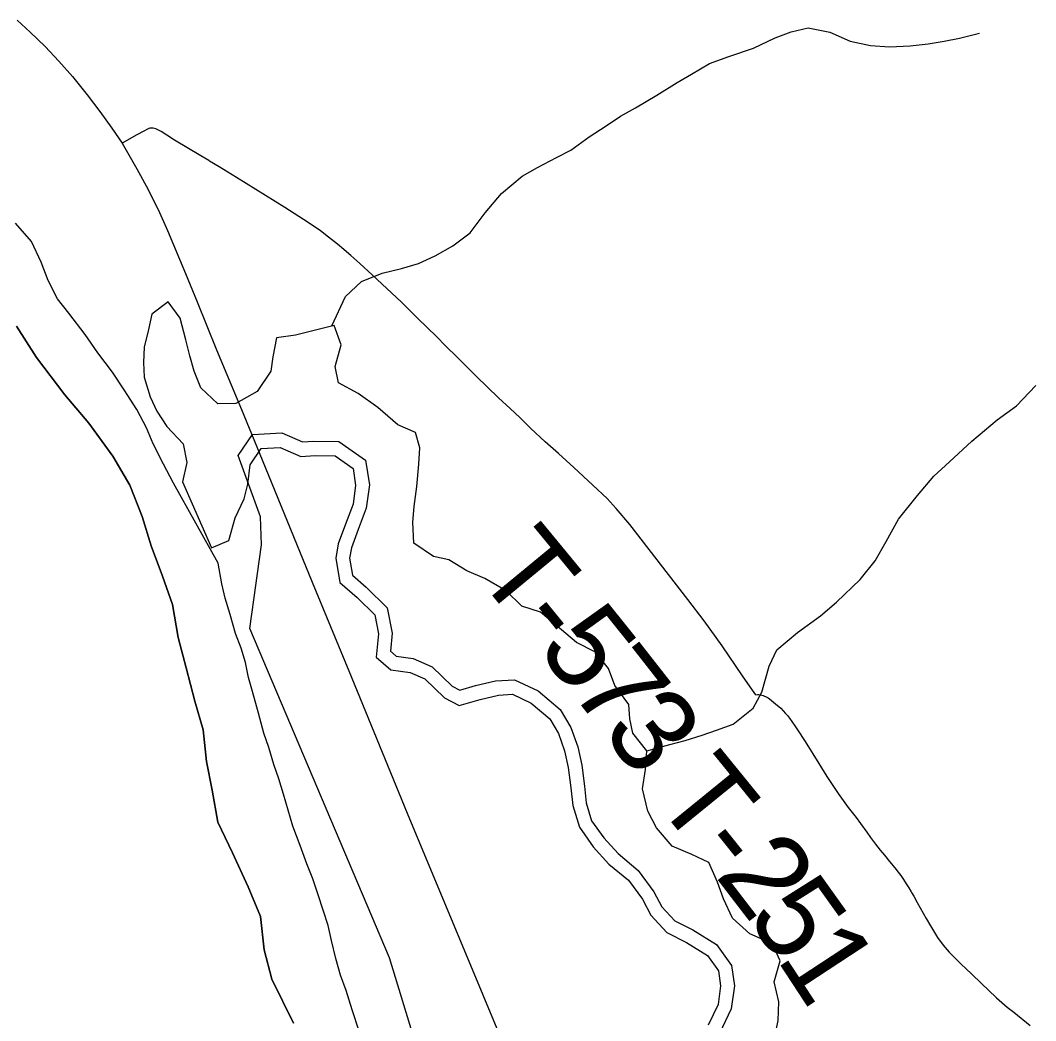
# Model space of a CAD drawing. Extents: x 1451455 to 1749751, y 218250 to 574981.
# Drawn here: x 1601646 to 1605226, y 254255 to 257781 of the extents above; entities that cross this region are included whole.
import ezdxf

# ---------------------------------------------------------------- set-up
doc = ezdxf.new("R2010")
doc.units = 0
for name, color, linetype in [('GM_X_Corporation', 7, 'Continuous'), ('GM_X_County', 7, 'Continuous'), ('GM_X_Major_River', 7, 'Continuous'), ('GM_X_Minor_River', 7, 'Continuous'), ('GM_X_Township', 7, 'Continuous'), ('GM_X_Township_Road', 7, 'Continuous'), ('GM_X_Township_Road_Text', 7, 'Continuous'), ('GM_X_US_Route', 7, 'Continuous')]:
    doc.layers.add(name, color=color, linetype=linetype)

msp = doc.modelspace()

# ---------------------------------------------------------------- linework, layer by layer
at = {"layer": 'GM_X_Corporation'}
msp.add_lwpolyline([(1603319.5, 253259.6), (1602947.8, 254476.5), (1602455.1, 255637.7), (1602496.5, 255931.7), (1602493.1, 256030.6), (1602414.4, 256247), (1602464.7, 256321.6), (1602568.2, 256326.4), (1602641.3, 256295.4), (1602681.4, 256298.1), (1602769.4, 256296.8), (1602863.4, 256230), (1602877, 256143.1), (1602866.2, 256061.6), (1602837.2, 255986.7), (1602813.8, 255921.7), (1602807.4, 255884.8), (1602817.5, 255825.2), (1602866.3, 255783), (1602939.8, 255709.6), (1602957.2, 255620.8), (1602951.6, 255557.4), (1602971.7, 255539.9), (1603031.6, 255531.9), (1603098.4, 255502.5), (1603168.7, 255434.1), (1603195.7, 255420.2), (1603251.6, 255435.9), (1603321.2, 255452.3), (1603388.8, 255456.7), (1603472.4, 255417.1), (1603549.4, 255352.2), (1603587.6, 255287.8), (1603611.4, 255219.7), (1603625.7, 255156), (1603635, 255081), (1603641.6, 255023), (1603660.7, 254959), (1603703.1, 254899.5), (1603753.8, 254843.5), (1603825, 254784.7), (1603880.2, 254709.5), (1603908, 254655.7), (1603954, 254606.5), (1604017.4, 254574.6), (1604101.4, 254522.9), (1604154, 254449.5), (1604163.9, 254377.8), (1604152.9, 254296.9), (1604111.2, 254209.5)], dxfattribs=at)
at = {"layer": 'GM_X_County'}
msp.add_lwpolyline([(1601632.4, 256703.3), (1601702.9, 256592.3), (1601803.6, 256461), (1601887.4, 256361.1), (1601972.4, 256244.2), (1602033, 256142.2), (1602076.1, 256032.2), (1602108, 255928.2), (1602148.1, 255821.6), (1602183.4, 255721.3), (1602203.2, 255605.9), (1602231.4, 255499), (1602261.4, 255380.5), (1602290.9, 255279.7), (1602302.8, 255168.4), (1602322.9, 255067.6), (1602343.3, 254955), (1602394.3, 254846.5), (1602450, 254726.8), (1602492.8, 254621.6), (1602506.5, 254504.7), (1602533.4, 254401.3), (1602610, 254245.5)], dxfattribs=at)
at = {"layer": 'GM_X_Major_River'}
msp.add_line((1602343.8, 255867), (1602186.9, 256149.3), dxfattribs=at)
for points in [[(1602186.9, 256149.3), (1602151.6, 256215.9), (1602114.4, 256288.4), (1602091, 256344.8), (1602057.7, 256409.3), (1602012.5, 256478), (1601971.1, 256540.6), (1601919.9, 256609.3), (1601874.6, 256674), (1601817.4, 256748.8), (1601777.9, 256799.3), (1601744.6, 256863.9), (1601719.3, 256928.3), (1601686.1, 257000.8), (1601628.8, 257065.6)], [(1602841.5, 254218), (1602816.3, 254292.5), (1602795.1, 254360.8), (1602775.7, 254415.2), (1602758.4, 254473.5), (1602743.1, 254537.8), (1602731.7, 254590), (1602696.9, 254698.6), (1602677.5, 254754.9), (1602656.1, 254807.3), (1602632.8, 254871.7), (1602607.5, 254940.1), (1602590.2, 254996.4), (1602574.8, 255052.7), (1602557.4, 255107), (1602539.9, 255157.3), (1602522.6, 255217.6), (1602505.2, 255267.9), (1602485.9, 255338.3), (1602464.8, 255414.7), (1602451.3, 255464.9), (1602439.9, 255517.2), (1602424.5, 255567.4), (1602405.1, 255619.8), (1602385.8, 255686.1), (1602368.4, 255744.4), (1602357, 255794.7), (1602343.8, 255867)]]:
    msp.add_lwpolyline(points, dxfattribs=at)
at = {"layer": 'GM_X_Minor_River'}
msp.add_line((1602218, 256153.9), (1602320.6, 255921.8), dxfattribs=at)
for points in [[(1602745.2, 256703.6), (1602792.3, 256807.1), (1602849.1, 256860.4), (1602921.7, 256889.5), (1602990, 256906.5), (1603050.3, 256923.7), (1603108.8, 256950.9), (1603171.4, 256986.1), (1603232.1, 257031.3), (1603285.2, 257102.7), (1603342.3, 257170.1), (1603415.3, 257231.2), (1603469.8, 257262.4), (1603536.4, 257297.6), (1603586.8, 257322.9), (1603651.6, 257370.1), (1603712.2, 257409.3), (1603762.8, 257442.7), (1603815.3, 257472), (1603890, 257517), (1603962.7, 257562.1), (1604013.2, 257591.4), (1604075.9, 257628.6), (1604144.3, 257653.7), (1604230.8, 257682.5), (1604307.4, 257719.5), (1604363.8, 257740.7), (1604424.1, 257753.9), (1604499.9, 257738.8), (1604571.6, 257707.6), (1604643.4, 257692.6), (1604711.4, 257687.6), (1604783.5, 257690.5), (1604847.7, 257697.6), (1604903.9, 257706.9), (1604958.1, 257718.1), (1605028.5, 257735.1)], [(1604304.7, 254187), (1604317.8, 254255), (1604320.8, 254321.1), (1604303.8, 254391.5), (1604324.9, 254465.4), (1604297.8, 254525.9), (1604218.3, 254561.1), (1604157, 254616.1), (1604126, 254684.8), (1604104.9, 254743.2), (1604073.9, 254811.8), (1604014.2, 254840.7), (1603944.6, 254869.8), (1603889.5, 254934.8), (1603858.4, 254993.4), (1603839.5, 255071.8), (1603850.6, 255139.8), (1603855.6, 255205.9), (1603806.4, 255268.7), (1603795.2, 255319), (1603791.9, 255369.2), (1603742.9, 255436.1), (1603719.8, 255496.5), (1603674.6, 255553.3), (1603607, 255588.4), (1603531.9, 255651.6), (1603480.5, 255694.5), (1603414.7, 255715.5), (1603359.5, 255770.4), (1603284, 255813.6), (1603220.4, 255840.6), (1603156.9, 255879.6), (1603103, 255890.4), (1603033.6, 255937.5), (1603030.7, 256011.7), (1603035.5, 256067.8), (1603044.6, 256137.8), (1603051.8, 256215.9), (1603054.6, 256274), (1603039.4, 256328.4), (1602977.8, 256355.3), (1602906.6, 256416.5), (1602837.3, 256465.6), (1602767.7, 256502.7), (1602756.6, 256561), (1602777.7, 256636.9), (1602752.7, 256705.4), (1602616.1, 256671.3), (1602549.9, 256662.3), (1602536.8, 256594.3), (1602530.1, 256544.3), (1602481, 256472.8), (1602406.3, 256429.8), (1602342.2, 256428.7), (1602283, 256485.7), (1602259.8, 256544.2), (1602244.6, 256598.5), (1602229.4, 256654.9), (1602210.5, 256731.4), (1602167.3, 256788.1), (1602110.6, 256744.9), (1602097.8, 256690.9), (1602082.9, 256629), (1602080.1, 256574.9), (1602083.3, 256522.7), (1602104.3, 256454.2), (1602127.6, 256403.8), (1602162.8, 256349.1), (1602220, 256288.1), (1602233, 256221.8), (1602218, 256153.9)], [(1603855.6, 255205.9), (1603936, 255228.8), (1603990.2, 255242), (1604050.6, 255261.2), (1604100.9, 255278.5), (1604159.3, 255299.7), (1604230.2, 255356.8), (1604261.1, 255412.5), (1604286.5, 255504.4), (1604313.4, 255562.1), (1604386.4, 255623.2), (1604467.3, 255682.2), (1604524.1, 255729.5), (1604607.4, 255810.4), (1604660.4, 255875.8), (1604699.5, 255943.4), (1604742.7, 256023), (1604810, 256106.2), (1604867.1, 256173.6), (1604921.9, 256224.9), (1605001.1, 256297.9), (1605090.3, 256372.8), (1605159.1, 256421.9), (1605226.2, 256493.2)], [(1602320.6, 255921.8), (1602381, 255947), (1602404.3, 256026.9), (1602435.3, 256094.5), (1602448.1, 256146.5), (1602457.1, 256214.5), (1602496, 256272.1), (1602562.1, 256275.2), (1602635.7, 256244), (1602685.9, 256247.3), (1602755.9, 256246.3), (1602819.3, 256201.3), (1602828.4, 256143), (1602819.4, 256074.9), (1602792.4, 256005.2), (1602767.3, 255935.4), (1602758.5, 255885.4), (1602773.3, 255798.9), (1602834.5, 255745.9), (1602895.7, 255684.9), (1602908.7, 255618.6), (1602901.5, 255536.5), (1602952.9, 255491.6), (1603020.8, 255482.6), (1603072.5, 255459.8), (1603141.6, 255392.7), (1603193.2, 255365.9), (1603267.6, 255386.8), (1603331.9, 255401.9), (1603382, 255405.2), (1603447.6, 255374.2), (1603512.9, 255319.1), (1603544.1, 255266.5), (1603565.2, 255206.1), (1603578.4, 255147.8), (1603587.3, 255075.5), (1603594.4, 255013.2), (1603617.3, 254936.7), (1603666.3, 254867.8), (1603721.4, 254806.9), (1603790.6, 254749.8), (1603839.7, 254682.9), (1603868.9, 254626.3), (1603926, 254565.4), (1603995.6, 254530.3), (1604069, 254485.1), (1604108.2, 254430.4), (1604115.4, 254378.2), (1604106.4, 254312.2), (1604071.3, 254238.5)]]:
    msp.add_lwpolyline(points, dxfattribs=at)
at = {"layer": 'GM_X_Township'}
msp.add_lwpolyline([(1602610, 254245.5), (1602533.4, 254401.3), (1602506.5, 254504.7), (1602492.8, 254621.6), (1602450, 254726.8), (1602394.3, 254846.5), (1602343.3, 254955), (1602322.9, 255067.6), (1602302.8, 255168.4), (1602290.9, 255279.7), (1602261.4, 255380.5), (1602231.4, 255499), (1602203.2, 255605.9), (1602183.4, 255721.3), (1602148.1, 255821.6), (1602108, 255928.2), (1602076.1, 256032.2), (1602033, 256142.2), (1601972.4, 256244.2), (1601887.4, 256361.1), (1601803.6, 256461), (1601702.9, 256592.3), (1601632.4, 256703.3)], dxfattribs=at)
at = {"layer": 'GM_X_Township_Road'}
for points in [[(1602313.4, 257284.7), (1602310.6, 257286.3), (1602282.4, 257302.7), (1602190.2, 257358.5), (1602162.5, 257376.2), (1602143.1, 257388.6), (1602128.5, 257396.2), (1602123.8, 257398), (1602119.3, 257399.6), (1602114.7, 257400.7), (1602109.9, 257401.1), (1602106.9, 257400.9), (1602103.5, 257400.5), (1602098.9, 257399.1), (1602094.3, 257397.4), (1602081.3, 257390.5), (1602057.2, 257377), (1602004.9, 257347.6)], [(1604239.7, 255403.7), (1604228, 255419.5), (1604192.5, 255470.7), (1604120.7, 255576.5), (1604057.2, 255664.1), (1603999.7, 255739.7), (1603795.6, 256004.3), (1603747.6, 256059.9), (1603715.5, 256095.1), (1603665.4, 256142.9), (1603597.4, 256204.8), (1603543.6, 256253.8), (1603496.8, 256294.9), (1603446.6, 256341.9), (1603407.1, 256381.1), (1603373.5, 256412.2), (1603332.5, 256449.9), (1603292.5, 256488.5), (1603255, 256525.1), (1603187.6, 256592.1), (1603145.7, 256633.5), (1603113.4, 256666), (1603048, 256730), (1602989.9, 256787.5), (1602886.5, 256883.6), (1602843.3, 256923.3), (1602811.6, 256951.7), (1602804.2, 256958.1), (1602786.7, 256973), (1602764.1, 256992.1), (1602733.5, 257016.8), (1602704.6, 257038.4), (1602661.5, 257068.2), (1602578.6, 257121.1), (1602409.1, 257227.3), (1602347.1, 257264.2), (1602313.4, 257284.7)], [(1604239.7, 255403.7), (1604245.9, 255404), (1604249, 255404), (1604252.4, 255403.7), (1604256.5, 255403.4), (1604261.2, 255402.2), (1604265.7, 255401), (1604270.1, 255399.2), (1604274.2, 255397.4), (1604278.1, 255395.5), (1604283.1, 255392.3), (1604287.5, 255389), (1604294.6, 255383.7), (1604309, 255371.9), (1604327.6, 255356.1), (1604336.2, 255347.2), (1604344.7, 255337.2), (1604350.8, 255330), (1604358.1, 255320.9), (1604366.8, 255309.1), (1604379.7, 255290), (1604386.4, 255279.5), (1604412.9, 255238.8), (1604461.4, 255161), (1604489.4, 255115.3), (1604530.4, 255055.8), (1604565.6, 255006.5), (1604593.8, 254970.5), (1604609, 254949.9), (1604631.2, 254918.7), (1604644.4, 254900.1), (1604662, 254876.5), (1604678.4, 254856), (1604692.7, 254838.1), (1604711.4, 254815.5), (1604730, 254793.2), (1604741.8, 254778.4), (1604751.1, 254766.2), (1604758.1, 254756.2), (1604772.4, 254734), (1604778.5, 254722.9), (1604786.9, 254709.2), (1604788.6, 254706.6), (1604796.2, 254693.9), (1604808.1, 254670.9), (1604839.8, 254614.9), (1604855, 254589.6), (1604880.5, 254547.7), (1604899.7, 254521.1), (1604921.2, 254496.4), (1604962.9, 254454.7), (1604981.8, 254436.6), (1604998.4, 254420.8), (1605036.7, 254385.1), (1605059.8, 254362), (1605088.6, 254335.2), (1605125.7, 254303), (1605149, 254284.9), (1605206.4, 254238.2)]]:
    msp.add_lwpolyline(points, dxfattribs=at)
at = {"layer": 'GM_X_US_Route'}
for points in [[(1601635.2, 257781), (1601681.6, 257739.1), (1601733.6, 257688.9), (1601782, 257636.4), (1601829.9, 257582.4), (1601881.7, 257518.7), (1601926.8, 257459.5), (1601968.5, 257401), (1602004.9, 257347.6), (1602057.4, 257257.7), (1602097, 257184.8), (1602136.9, 257103.4), (1602165.3, 257040.1), (1602229.3, 256888.5), (1602269.7, 256788.9), (1602338.3, 256619.9), (1602426.2, 256409.5)], [(1602426.2, 256409.5), (1602488.1, 256258)], [(1602488.1, 256258), (1602675.1, 255800.3), (1602804.3, 255488.2), (1603010.8, 254986.2), (1603543.6, 253705.6), (1603675.5, 253407.3)]]:
    msp.add_lwpolyline(points, dxfattribs=at)

# ---------------------------------------------------------------- texts
at = {"layer": 'GM_X_Township_Road_Text'}
for s, rotation, p in [('T', 309.4905, (1603244.1, 255833.4)), ('-', 309.2889, (1603386.6, 255660.4)), ('5', 308.759, (1603464.2, 255565.6)), ('7', 308.0617, (1603579.3, 255422.3)), ('3', 307.2553, (1603692.5, 255277.7)), ('T', 309.1176, (1603875.6, 255035.1)), ('-', 308.7561, (1604016.9, 254861.4)), ('2', 307.5504, (1604093, 254766.6)), ('5', 305.5334, (1604203.9, 254622.4)), ('1', 303.2578, (1604309.6, 254474.6))]:
    msp.add_text(s, height=300, rotation=rotation, dxfattribs=at).set_placement(p)

doc.saveas('drawing.dxf')
